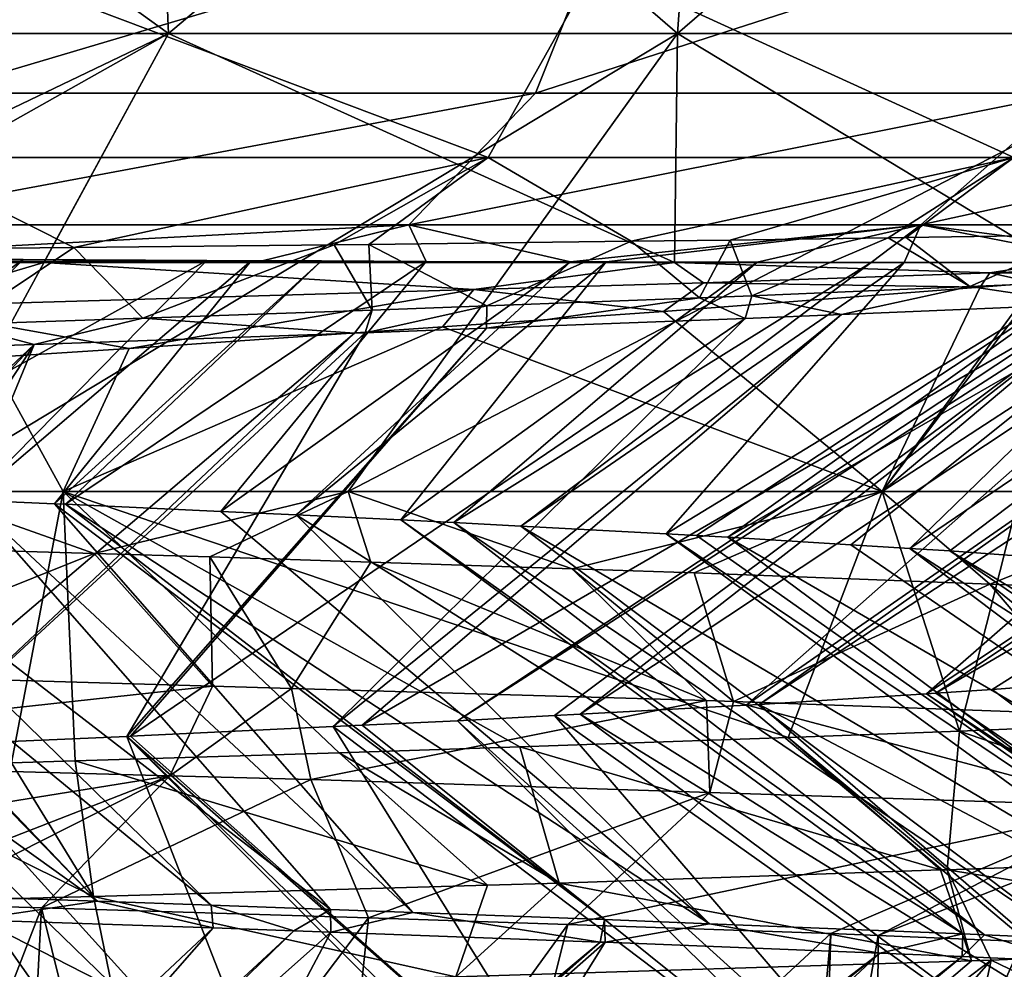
# Model space of a CAD drawing. Extents: x 0 to 200, y 18 to 95.
# Tile 407 of 491: x 180.33 to 182.48, y 63.18 to 65.26. Entities that reach past the tile are written whole.
import ezdxf

# ---------------------------------------------------------------- set-up
doc = ezdxf.new("R2010")
doc.units = 0

msp = doc.modelspace()

# ---------------------------------------------------------------- linework, layer by layer
for points in [[(182.969574, 67.22702, 33.419941), (182.969574, 22.227015, 33.419941), (179.881058, 22.227015, 31.886789)], [(179.881058, 67.22702, 31.886789), (182.969574, 67.22702, 33.419941), (179.881058, 22.227015, 31.886789)], [(179.881058, 67.22702, 60.113213), (179.881058, 22.227015, 60.113213), (182.969574, 22.227015, 58.580059)], [(182.969574, 67.22702, 58.580059), (179.881058, 67.22702, 60.113213), (182.969574, 22.227015, 58.580059)], [(180.654861, 65.22702, 36.984291), (180.611877, 66.227013, 36.956524), (179.219162, 65.22702, 36.322422)], [(180.611877, 66.227013, 36.956524), (179.265701, 66.227013, 36.221455), (179.219162, 65.22702, 36.322422)], [(179.219162, 65.22702, 55.677578), (179.265701, 66.227013, 55.778545), (180.654861, 65.22702, 55.015709)], [(179.265701, 66.227013, 55.778545), (180.611877, 66.227013, 55.043476), (180.654861, 65.22702, 55.015709)], [(181.839752, 66.227013, 37.87569), (180.611877, 66.227013, 36.956524), (180.654861, 65.22702, 36.984291)], [(180.654861, 65.22702, 55.015709), (180.611877, 66.227013, 55.043476), (181.766525, 65.22702, 54.04081)], [(180.611877, 66.227013, 55.043476), (181.839752, 66.227013, 54.12431), (181.766525, 65.22702, 54.04081)], [(181.766525, 65.22702, 37.95919), (181.839752, 66.227013, 37.87569), (180.654861, 65.22702, 36.984291)], [(182.974365, 65.22702, 39.018433), (182.924301, 66.227013, 38.960247), (181.766525, 65.22702, 37.95919)], [(182.924301, 66.227013, 38.960247), (181.839752, 66.227013, 37.87569), (181.766525, 65.22702, 37.95919)], [(181.766525, 65.22702, 54.04081), (181.839752, 66.227013, 54.12431), (182.974365, 65.22702, 52.981567)], [(181.839752, 66.227013, 54.12431), (182.924301, 66.227013, 53.039753), (182.974365, 65.22702, 52.981567)], [(181.634415, 65.541084, 37.481178), (181.456619, 65.096657, 37.702797), (180.139648, 65.096657, 36.799877)], [(180.282272, 65.541084, 36.554138), (181.634415, 65.541084, 37.481178), (180.139648, 65.096657, 36.799877)], [(182.832565, 65.541084, 38.600166), (182.623581, 65.096657, 38.792675), (181.456619, 65.096657, 37.702797)], [(181.634415, 65.541084, 37.481178), (182.832565, 65.541084, 38.600166), (181.456619, 65.096657, 37.702797)], [(180.243866, 65.374146, 55.379684), (180.056534, 64.956482, 55.056911), (181.352997, 64.956482, 54.168045)], [(181.586533, 65.374146, 54.459145), (180.243866, 65.374146, 55.379684), (181.352997, 64.956482, 54.168045)], [(181.586533, 65.374146, 54.459145), (181.352997, 64.956482, 54.168045), (182.501801, 64.956482, 53.095131)], [(182.776291, 65.374146, 53.347992), (181.586533, 65.374146, 54.459145), (182.501801, 64.956482, 53.095131)], [(180.110229, 64.227013, 37.82296), (180.654861, 65.22702, 36.984291), (178.567642, 64.227013, 37.11182)], [(180.654861, 65.22702, 36.984291), (179.219162, 65.22702, 36.322422), (178.567642, 64.227013, 37.11182)], [(179.219162, 65.22702, 55.677578), (180.654861, 65.22702, 55.015709), (179.765594, 64.727013, 54.880791)], [(179.765594, 64.727013, 54.880791), (180.654861, 65.22702, 55.015709), (180.382538, 64.727013, 54.596375)], [(181.047089, 64.227013, 38.644573), (181.766525, 65.22702, 37.95919), (180.110229, 64.227013, 37.82296)], [(181.766525, 65.22702, 37.95919), (180.654861, 65.22702, 36.984291), (180.110229, 64.227013, 37.82296)], [(180.382538, 64.727013, 54.596375), (180.654861, 65.22702, 55.015709), (181.760559, 64.727013, 53.387894)], [(180.654861, 65.22702, 55.015709), (181.766525, 65.22702, 54.04081), (181.760559, 64.727013, 53.387894)], [(182.213959, 64.227013, 39.667881), (182.974365, 65.22702, 39.018433), (181.047089, 64.227013, 38.644573)], [(182.974365, 65.22702, 39.018433), (181.766525, 65.22702, 37.95919), (181.047089, 64.227013, 38.644573)], [(181.760559, 64.727013, 53.387894), (181.766525, 65.22702, 54.04081), (182.594162, 64.727013, 52.656841)], [(181.766525, 65.22702, 54.04081), (182.974365, 65.22702, 52.981567), (182.594162, 64.727013, 52.656841)], [(182.957138, 64.227013, 40.84576), (183.749695, 65.22702, 40.247276), (182.213959, 64.227013, 39.667881)], [(183.749695, 65.22702, 40.247276), (182.974365, 65.22702, 39.018433), (182.213959, 64.227013, 39.667881)], [(181.456619, 65.096657, 37.702797), (181.179916, 64.808998, 38.04768), (179.917694, 64.808998, 37.182293)], [(180.139648, 65.096657, 36.799877), (181.456619, 65.096657, 37.702797), (179.917694, 64.808998, 37.182293)], [(182.623581, 65.096657, 38.792675), (182.298386, 64.808998, 39.092258), (181.179916, 64.808998, 38.04768)], [(181.456619, 65.096657, 37.702797), (182.623581, 65.096657, 38.792675), (181.179916, 64.808998, 38.04768)], [(183.614273, 65.096657, 40.044956), (183.247894, 64.808998, 40.292484), (182.298386, 64.808998, 39.092258)], [(182.623581, 65.096657, 38.792675), (183.614273, 65.096657, 40.044956), (182.298386, 64.808998, 39.092258)], [(180.44812, 64.759682, 54.274212), (180.056534, 64.956482, 55.056911), (180.07515, 64.755882, 54.515572)], [(181.352997, 64.956482, 54.168045), (180.056534, 64.956482, 55.056911), (180.44812, 64.759682, 54.274212)], [(181.016342, 64.765457, 53.906517), (181.352997, 64.956482, 54.168045), (180.44812, 64.759682, 54.274212)], [(181.092773, 64.766388, 53.843781), (181.352997, 64.956482, 54.168045), (181.016342, 64.765457, 53.906517)], [(181.665894, 64.773338, 53.373329), (181.352997, 64.956482, 54.168045), (181.092773, 64.766388, 53.843781)], [(182.501801, 64.956482, 53.095131), (181.352997, 64.956482, 54.168045), (181.665894, 64.773338, 53.373329)], [(181.881851, 64.775955, 53.196072), (182.501801, 64.956482, 53.095131), (181.665894, 64.773338, 53.373329)], [(182.226761, 64.780952, 52.841198), (182.501801, 64.956482, 53.095131), (181.881851, 64.775955, 53.196072)], [(182.266464, 64.781532, 52.800343), (182.501801, 64.956482, 53.095131), (182.226761, 64.780952, 52.841198)], [(182.661591, 64.787262, 52.39381), (182.501801, 64.956482, 53.095131), (182.266464, 64.781532, 52.800343)], [(181.179916, 64.808998, 38.04768), (180.853622, 64.72934, 38.454411), (179.655945, 64.72934, 37.633282)], [(179.917694, 64.808998, 37.182293), (181.179916, 64.808998, 38.04768), (179.655945, 64.72934, 37.633282)], [(181.179916, 64.808998, 38.04768), (181.217941, 64.729561, 38.778652), (180.853622, 64.72934, 38.454411)], [(181.217941, 64.729561, 38.778652), (181.179916, 64.808998, 38.04768), (181.532654, 64.728325, 39.0271)], [(181.179916, 64.808998, 38.04768), (182.298386, 64.808998, 39.092258), (181.532654, 64.728325, 39.0271)], [(181.532654, 64.728325, 39.0271), (182.298386, 64.808998, 39.092258), (181.611282, 64.728188, 39.103321)], [(181.611282, 64.728188, 39.103321), (182.298386, 64.808998, 39.092258), (181.940765, 64.7276, 39.422722)], [(181.940765, 64.7276, 39.422722), (182.298386, 64.808998, 39.092258), (182.189575, 64.727158, 39.663918)], [(182.189575, 64.727158, 39.663918), (182.298386, 64.808998, 39.092258), (182.261719, 64.727028, 39.733856)], [(182.298386, 64.808998, 39.092258), (182.716583, 64.727676, 40.273834), (182.261719, 64.727028, 39.733856)], [(182.298386, 64.808998, 39.092258), (182.918839, 64.727959, 40.513939), (182.716583, 64.727676, 40.273834)], [(182.298386, 64.808998, 39.092258), (183.247894, 64.808998, 40.292484), (182.918839, 64.727959, 40.513939)], [(181.665894, 64.773338, 53.373329), (181.092773, 64.766388, 53.843781), (181.350128, 64.632584, 53.93396)], [(181.814819, 64.650124, 53.534019), (181.665894, 64.773338, 53.373329), (181.350128, 64.632584, 53.93396)], [(181.881851, 64.775955, 53.196072), (181.665894, 64.773338, 53.373329), (181.814819, 64.650124, 53.534019)], [(181.928894, 64.654427, 53.435848), (181.881851, 64.775955, 53.196072), (181.814819, 64.650124, 53.534019)], [(182.226761, 64.780952, 52.841198), (181.881851, 64.775955, 53.196072), (181.928894, 64.654427, 53.435848)], [(182.40538, 64.674362, 52.927315), (182.226761, 64.780952, 52.841198), (181.928894, 64.654427, 53.435848)], [(182.266464, 64.781532, 52.800343), (182.226761, 64.780952, 52.841198), (182.40538, 64.674362, 52.927315)], [(182.661591, 64.787262, 52.39381), (182.266464, 64.781532, 52.800343), (182.40538, 64.674362, 52.927315)], [(182.671005, 64.685471, 52.643833), (182.661591, 64.787262, 52.39381), (182.40538, 64.674362, 52.927315)], [(180.44812, 64.759682, 54.274212), (180.07515, 64.755882, 54.515572), (180.195847, 64.591736, 54.772976)], [(180.598465, 64.605721, 54.495258), (180.44812, 64.759682, 54.274212), (180.195847, 64.591736, 54.772976)], [(181.016342, 64.765457, 53.906517), (180.44812, 64.759682, 54.274212), (180.598465, 64.605721, 54.495258)], [(181.099472, 64.623131, 54.149685), (181.016342, 64.765457, 53.906517), (180.598465, 64.605721, 54.495258)], [(181.092773, 64.766388, 53.843781), (181.016342, 64.765457, 53.906517), (181.099472, 64.623131, 54.149685)], [(181.350128, 64.632584, 53.93396), (181.092773, 64.766388, 53.843781), (181.099472, 64.623131, 54.149685)], [(180.002869, 64.735413, 37.925819), (180.337448, 64.733612, 38.141586), (179.640976, 64.232239, 38.723324)], [(179.640976, 64.232239, 38.723324), (180.337448, 64.733612, 38.141586), (179.82811, 64.224365, 38.863247)], [(180.337448, 64.733612, 38.141586), (180.002869, 64.735413, 37.925819), (179.655945, 64.72934, 37.633282)], [(180.853622, 64.72934, 38.454411), (180.337448, 64.733612, 38.141586), (179.655945, 64.72934, 37.633282)], [(179.765594, 64.727013, 54.880791), (180.382538, 64.727013, 54.596375), (180.057495, 64.631142, 54.757988)], [(180.337448, 64.733612, 38.141586), (180.738785, 64.731445, 38.400414), (179.82811, 64.224365, 38.863247)], [(179.82811, 64.224365, 38.863247), (180.738785, 64.731445, 38.400414), (180.222519, 64.207764, 39.158146)], [(180.382538, 64.727013, 54.596375), (181.321777, 64.667801, 53.828655), (180.057495, 64.631142, 54.757988)], [(180.738785, 64.731445, 38.400414), (180.835648, 64.731064, 38.476875), (180.222519, 64.207764, 39.158146)], [(180.222519, 64.207764, 39.158146), (180.835648, 64.731064, 38.476875), (180.405975, 64.20005, 39.295315)], [(180.738785, 64.731445, 38.400414), (180.337448, 64.733612, 38.141586), (180.853622, 64.72934, 38.454411)], [(180.382538, 64.727013, 54.596375), (181.760559, 64.727013, 53.387894), (181.321777, 64.667801, 53.828655)], [(180.835648, 64.731064, 38.476875), (180.989227, 64.730461, 38.598106), (180.405975, 64.20005, 39.295315)], [(180.405975, 64.20005, 39.295315), (180.989227, 64.730461, 38.598106), (180.429794, 64.199043, 39.313126)], [(180.989227, 64.730461, 38.598106), (181.217941, 64.729561, 38.778652), (180.429794, 64.199043, 39.313126)], [(180.429794, 64.199043, 39.313126), (181.217941, 64.729561, 38.778652), (180.769196, 64.183296, 39.634235)], [(180.835648, 64.731064, 38.476875), (180.738785, 64.731445, 38.400414), (180.853622, 64.72934, 38.454411)], [(181.217941, 64.729561, 38.778652), (181.532654, 64.728325, 39.0271), (180.769196, 64.183296, 39.634235)], [(180.769196, 64.183296, 39.634235), (181.532654, 64.728325, 39.0271), (180.933624, 64.175667, 39.789803)], [(180.989227, 64.730461, 38.598106), (180.835648, 64.731064, 38.476875), (180.853622, 64.72934, 38.454411)], [(181.217941, 64.729561, 38.778652), (180.989227, 64.730461, 38.598106), (180.853622, 64.72934, 38.454411)], [(181.532654, 64.728325, 39.0271), (181.611282, 64.728188, 39.103321), (180.933624, 64.175667, 39.789803)], [(180.933624, 64.175667, 39.789803), (181.611282, 64.728188, 39.103321), (181.162201, 64.165062, 40.006062)], [(181.611282, 64.728188, 39.103321), (181.940765, 64.7276, 39.422722), (181.162201, 64.165062, 40.006062)], [(181.162201, 64.165062, 40.006062), (181.940765, 64.7276, 39.422722), (181.278046, 64.158981, 40.144169)], [(181.940765, 64.7276, 39.422722), (182.189575, 64.727158, 39.663918), (181.278046, 64.158981, 40.144169)], [(181.278046, 64.158981, 40.144169), (182.189575, 64.727158, 39.663918), (181.424744, 64.151291, 40.319046)], [(181.760559, 64.727013, 53.387894), (181.823593, 64.68235, 53.459782), (181.321777, 64.667801, 53.828655)], [(182.189575, 64.727158, 39.663918), (182.261719, 64.727028, 39.733856), (181.424744, 64.151291, 40.319046)], [(181.424744, 64.151291, 40.319046), (182.261719, 64.727028, 39.733856), (181.74176, 64.134666, 40.696991)], [(181.74176, 64.134666, 40.696991), (182.716583, 64.727676, 40.273834), (181.80864, 64.131157, 40.776726)], [(182.261719, 64.727028, 39.733856), (182.716583, 64.727676, 40.273834), (181.74176, 64.134666, 40.696991)], [(181.760559, 64.727013, 53.387894), (182.449356, 64.704384, 52.752075), (181.823593, 64.68235, 53.459782)], [(181.760559, 64.727013, 53.387894), (182.594162, 64.727013, 52.656841), (182.449356, 64.704384, 52.752075)], [(181.80864, 64.131157, 40.776726), (182.716583, 64.727676, 40.273834), (181.876816, 64.126984, 40.880032)], [(181.876816, 64.126984, 40.880032), (182.918839, 64.727959, 40.513939), (182.145523, 64.110542, 41.287247)], [(182.716583, 64.727676, 40.273834), (182.918839, 64.727959, 40.513939), (181.876816, 64.126984, 40.880032)], [(182.145523, 64.110542, 41.287247), (182.918839, 64.727959, 40.513939), (182.274094, 64.102676, 41.482098)], [(182.274094, 64.102676, 41.482098), (183.199127, 64.729774, 40.92342), (182.361664, 64.097321, 41.614784)], [(182.918839, 64.727959, 40.513939), (183.199127, 64.729774, 40.92342), (182.274094, 64.102676, 41.482098)], [(182.361664, 64.097321, 41.614784), (183.199127, 64.729774, 40.92342), (182.507233, 64.086433, 41.903072)], [(182.449356, 64.704384, 52.752075), (183.092422, 64.727013, 52.024799), (182.776611, 64.700233, 52.394356)], [(182.594162, 64.727013, 52.656841), (183.092422, 64.727013, 52.024799), (182.449356, 64.704384, 52.752075)], [(181.823593, 64.68235, 53.459782), (182.449356, 64.704384, 52.752075), (182.428329, 64.67337, 52.731209)], [(182.449356, 64.704384, 52.752075), (182.548141, 64.68261, 52.61533), (182.428329, 64.67337, 52.731209)], [(182.449356, 64.704384, 52.752075), (182.776611, 64.700233, 52.394356), (182.548141, 64.68261, 52.61533)], [(182.213959, 64.227013, 52.332119), (182.776611, 64.700233, 52.394356), (182.515198, 64.227013, 51.854668)], [(182.548141, 64.68261, 52.61533), (182.776611, 64.700233, 52.394356), (182.213959, 64.227013, 52.332119)], [(182.428329, 64.67337, 52.731209), (182.548141, 64.68261, 52.61533), (182.213959, 64.227013, 52.332119)], [(183.672684, 64.686493, 51.204525), (183.322617, 64.667122, 51.784248), (182.310654, 63.785095, 50.449585)], [(182.330978, 63.786381, 50.417305), (183.672684, 64.686493, 51.204525), (182.310654, 63.785095, 50.449585)], [(183.887589, 64.69838, 50.848629), (183.672684, 64.686493, 51.204525), (182.330978, 63.786381, 50.417305)], [(182.45401, 63.794167, 50.221893), (183.887589, 64.69838, 50.848629), (182.330978, 63.786381, 50.417305)], [(182.671005, 64.685471, 52.643833), (182.40538, 64.674362, 52.927315), (182.664108, 64.635979, 52.651527)], [(182.648193, 63.809326, 49.816101), (183.887589, 64.69838, 50.848629), (182.45401, 63.794167, 50.221893)], [(180.057495, 64.631142, 54.757988), (181.321777, 64.667801, 53.828655), (180.568832, 64.539513, 54.244656)], [(181.321777, 64.667801, 53.828655), (181.253525, 64.586723, 53.749599), (180.568832, 64.539513, 54.244656)], [(181.321777, 64.667801, 53.828655), (181.736359, 64.62001, 53.400486), (181.253525, 64.586723, 53.749599)], [(181.321777, 64.667801, 53.828655), (181.823593, 64.68235, 53.459782), (181.736359, 64.62001, 53.400486)], [(181.823593, 64.68235, 53.459782), (182.428329, 64.67337, 52.731209), (181.736359, 64.62001, 53.400486)], [(181.736359, 64.62001, 53.400486), (182.428329, 64.67337, 52.731209), (182.213959, 64.227013, 52.332119)], [(183.216034, 64.662079, 51.924622), (182.922562, 64.648201, 52.311134), (181.916916, 63.760189, 51.074944)], [(181.945007, 63.761963, 51.030334), (183.216034, 64.662079, 51.924622), (181.916916, 63.760189, 51.074944)], [(182.40538, 64.674362, 52.927315), (181.928894, 64.654427, 53.435848), (182.125275, 64.613495, 53.22419)], [(183.322617, 64.667122, 51.784248), (183.216034, 64.662079, 51.924622), (181.945007, 63.761963, 51.030334)], [(182.310654, 63.785095, 50.449585), (183.322617, 64.667122, 51.784248), (181.945007, 63.761963, 51.030334)], [(182.664108, 64.635979, 52.651527), (182.40538, 64.674362, 52.927315), (182.125275, 64.613495, 53.22419)], [(181.914642, 64.604706, 53.448055), (181.814819, 64.650124, 53.534019), (181.349533, 64.583405, 53.933289)], [(181.814819, 64.650124, 53.534019), (181.350128, 64.632584, 53.93396), (181.349533, 64.583405, 53.933289)], [(182.922562, 64.648201, 52.311134), (182.702286, 64.637787, 52.601234), (181.554489, 63.740696, 51.5257)], [(181.916916, 63.760189, 51.074944), (182.922562, 64.648201, 52.311134), (181.554489, 63.740696, 51.5257)], [(181.928894, 64.654427, 53.435848), (181.814819, 64.650124, 53.534019), (181.914642, 64.604706, 53.448055)], [(182.125275, 64.613495, 53.22419), (181.928894, 64.654427, 53.435848), (181.914642, 64.604706, 53.448055)], [(180.057495, 64.631142, 54.757988), (180.568832, 64.539513, 54.244656), (180.26265, 64.519951, 54.409473)], [(181.099472, 64.623131, 54.149685), (180.598465, 64.605721, 54.495258), (181.061264, 64.572601, 54.176846)], [(181.084656, 64.573418, 54.160736), (181.099472, 64.623131, 54.149685), (181.061264, 64.572601, 54.176846)], [(181.286148, 63.726265, 51.859432), (182.664108, 64.635979, 52.651527), (181.077835, 63.716396, 52.065086)], [(182.664108, 64.635979, 52.651527), (182.125275, 64.613495, 53.22419), (181.077835, 63.716396, 52.065086)], [(181.349533, 64.583405, 53.933289), (181.350128, 64.632584, 53.93396), (181.084656, 64.573418, 54.160736)], [(181.350128, 64.632584, 53.93396), (181.099472, 64.623131, 54.149685), (181.084656, 64.573418, 54.160736)], [(181.253525, 64.586723, 53.749599), (181.736359, 64.62001, 53.400486), (182.213959, 64.227013, 52.332119)], [(181.498276, 63.737671, 51.595608), (182.702286, 64.637787, 52.601234), (181.286148, 63.726265, 51.859432)], [(182.702286, 64.637787, 52.601234), (182.664108, 64.635979, 52.651527), (181.286148, 63.726265, 51.859432)], [(181.554489, 63.740696, 51.5257), (182.702286, 64.637787, 52.601234), (181.498276, 63.737671, 51.595608)], [(180.598465, 64.605721, 54.495258), (180.195847, 64.591736, 54.772976), (180.360947, 64.548286, 54.659096)], [(181.061264, 64.572601, 54.176846), (180.598465, 64.605721, 54.495258), (180.360947, 64.548286, 54.659096)], [(181.014221, 63.713383, 52.127888), (181.914642, 64.604706, 53.448055), (180.571976, 63.69244, 52.56448)], [(181.914642, 64.604706, 53.448055), (181.349533, 64.583405, 53.933289), (180.571976, 63.69244, 52.56448)], [(181.077835, 63.716396, 52.065086), (182.125275, 64.613495, 53.22419), (181.014221, 63.713383, 52.127888)], [(182.125275, 64.613495, 53.22419), (181.914642, 64.604706, 53.448055), (181.014221, 63.713383, 52.127888)], [(180.360947, 64.548286, 54.659096), (180.195847, 64.591736, 54.772976), (180.187622, 64.542267, 54.778461)], [(180.424896, 64.227013, 53.901077), (181.253525, 64.586723, 53.749599), (182.213959, 64.227013, 52.332119)], [(180.568832, 64.539513, 54.244656), (181.253525, 64.586723, 53.749599), (180.424896, 64.227013, 53.901077)], [(180.571976, 63.69244, 52.56448), (181.349533, 64.583405, 53.933289), (180.563782, 63.692089, 52.570881)], [(181.349533, 64.583405, 53.933289), (181.084656, 64.573418, 54.160736), (180.563782, 63.692089, 52.570881)], [(180.10553, 63.672485, 52.929054), (181.061264, 64.572601, 54.176846), (179.997482, 63.667862, 53.013504)], [(181.061264, 64.572601, 54.176846), (180.360947, 64.548286, 54.659096), (179.997482, 63.667862, 53.013504)], [(180.563782, 63.692089, 52.570881), (181.084656, 64.573418, 54.160736), (180.10553, 63.672485, 52.929054)], [(181.084656, 64.573418, 54.160736), (181.061264, 64.572601, 54.176846), (180.10553, 63.672485, 52.929054)], [(180.360947, 64.548286, 54.659096), (180.187622, 64.542267, 54.778461), (179.402695, 63.643654, 53.414207)], [(179.517197, 63.648174, 53.344299), (180.360947, 64.548286, 54.659096), (179.402695, 63.643654, 53.414207)], [(179.777771, 63.658466, 53.185223), (180.360947, 64.548286, 54.659096), (179.517197, 63.648174, 53.344299)], [(179.997482, 63.667862, 53.013504), (180.360947, 64.548286, 54.659096), (179.777771, 63.658466, 53.185223)], [(180.26265, 64.519951, 54.409473), (180.568832, 64.539513, 54.244656), (180.424896, 64.227013, 53.901077)], [(180.110229, 64.227013, 54.17704), (180.26265, 64.519951, 54.409473), (180.424896, 64.227013, 53.901077)], [(179.828003, 63.354633, 37.010891), (179.220764, 64.248672, 38.476074), (180.499298, 63.331951, 37.433838)], [(179.220764, 64.248672, 38.476074), (179.625565, 64.232887, 38.711811), (180.499298, 63.331951, 37.433838)], [(179.625565, 64.232887, 38.711811), (179.640976, 64.232239, 38.723324), (180.499298, 63.331951, 37.433838)], [(180.499298, 63.331951, 37.433838), (179.640976, 64.232239, 38.723324), (180.74823, 63.32354, 37.590679)], [(179.640976, 64.232239, 38.723324), (179.82811, 64.224365, 38.863247), (180.74823, 63.32354, 37.590679)], [(180.110229, 64.227013, 37.82296), (179.570206, 64.118629, 37.498158), (180.492706, 64.091545, 38.10601)], [(180.74823, 63.32354, 37.590679), (179.82811, 64.224365, 38.863247), (181.009033, 63.314034, 37.797169)], [(179.82811, 64.224365, 38.863247), (180.222519, 64.207764, 39.158146), (181.009033, 63.314034, 37.797169)], [(180.110229, 64.227013, 54.17704), (180.424896, 64.227013, 53.901077), (180.3116, 63.634125, 54.04015)], [(181.047089, 64.227013, 38.644573), (180.110229, 64.227013, 37.82296), (180.492706, 64.091545, 38.10601)], [(180.424896, 64.227013, 53.901077), (180.450623, 63.638477, 53.929462), (180.3116, 63.634125, 54.04015)], [(180.424896, 64.227013, 53.901077), (181.027267, 63.656551, 53.470367), (180.450623, 63.638477, 53.929462)], [(180.424896, 64.227013, 53.901077), (181.422485, 63.668938, 53.155716), (181.027267, 63.656551, 53.470367)], [(180.424896, 64.227013, 53.901077), (182.008835, 63.690006, 52.527519), (181.422485, 63.668938, 53.155716)], [(180.424896, 64.227013, 53.901077), (182.213959, 64.227013, 52.332119), (182.008835, 63.690006, 52.527519)], [(181.047089, 64.227013, 38.644573), (180.492706, 64.091545, 38.10601), (180.74501, 64.084137, 38.272259)], [(181.047089, 64.227013, 38.644573), (180.74501, 64.084137, 38.272259), (181.097, 64.072556, 38.587299)], [(181.047089, 64.227013, 38.644573), (181.097, 64.072556, 38.587299), (181.536728, 64.058083, 38.980877)], [(182.213959, 64.227013, 39.667881), (181.047089, 64.227013, 38.644573), (181.536728, 64.058083, 38.980877)], [(182.213959, 64.227013, 39.667881), (181.536728, 64.058083, 38.980877), (181.803055, 64.049324, 39.21925)], [(182.213959, 64.227013, 39.667881), (181.803055, 64.049324, 39.21925), (182.449203, 64.02462, 39.992966)], [(182.213959, 64.227013, 52.332119), (182.382507, 63.703438, 52.127182), (182.008835, 63.690006, 52.527519)], [(182.213959, 64.227013, 52.332119), (182.515198, 64.227013, 51.854668), (182.382507, 63.703438, 52.127182)], [(182.957138, 64.227013, 40.84576), (182.213959, 64.227013, 39.667881), (182.449203, 64.02462, 39.992966)], [(182.515198, 64.227013, 51.854668), (182.554855, 63.710846, 51.878719), (182.382507, 63.703438, 52.127182)], [(182.957138, 64.227013, 40.84576), (182.449203, 64.02462, 39.992966), (182.712067, 64.014572, 40.30772)], [(181.009033, 63.314034, 37.797169), (180.222519, 64.207764, 39.158146), (181.188232, 63.307499, 37.939049)], [(180.222519, 64.207764, 39.158146), (180.405975, 64.20005, 39.295315), (181.188232, 63.307499, 37.939049)], [(181.188232, 63.307499, 37.939049), (180.405975, 64.20005, 39.295315), (181.607208, 63.292221, 38.270771)], [(180.405975, 64.20005, 39.295315), (180.429794, 64.199043, 39.313126), (181.607208, 63.292221, 38.270771)], [(181.607208, 63.292221, 38.270771), (180.429794, 64.199043, 39.313126), (181.836426, 63.283043, 38.495792)], [(180.429794, 64.199043, 39.313126), (180.769196, 64.183296, 39.634235), (181.836426, 63.283043, 38.495792)], [(180.769196, 64.183296, 39.634235), (180.933624, 64.175667, 39.789803), (181.836426, 63.283043, 38.495792)], [(181.836426, 63.283043, 38.495792), (180.933624, 64.175667, 39.789803), (182.390472, 63.260849, 39.0397)], [(180.933624, 64.175667, 39.789803), (181.162201, 64.165062, 40.006062), (182.390472, 63.260849, 39.0397)], [(182.390472, 63.260849, 39.0397), (181.162201, 64.165062, 40.006062), (182.437286, 63.258747, 39.096504)], [(181.162201, 64.165062, 40.006062), (181.278046, 64.158981, 40.144169), (182.437286, 63.258747, 39.096504)], [(182.437286, 63.258747, 39.096504), (181.278046, 64.158981, 40.144169), (182.621216, 63.250481, 39.319706)], [(181.278046, 64.158981, 40.144169), (181.424744, 64.151291, 40.319046), (182.621216, 63.250481, 39.319706)], [(182.621216, 63.250481, 39.319706), (181.424744, 64.151291, 40.319046), (182.977966, 63.234451, 39.752598)], [(181.424744, 64.151291, 40.319046), (181.74176, 64.134666, 40.696991), (182.977966, 63.234451, 39.752598)], [(182.977966, 63.234451, 39.752598), (181.74176, 64.134666, 40.696991), (183.085602, 63.229618, 39.883213)], [(181.74176, 64.134666, 40.696991), (181.80864, 64.131157, 40.776726), (183.085602, 63.229618, 39.883213)], [(181.80864, 64.131157, 40.776726), (181.876816, 64.126984, 40.880032), (183.085602, 63.229618, 39.883213)], [(183.085602, 63.229618, 39.883213), (181.876816, 64.126984, 40.880032), (183.457413, 63.210346, 40.445518)], [(181.876816, 64.126984, 40.880032), (182.145523, 64.110542, 41.287247), (183.457413, 63.210346, 40.445518)], [(180.492706, 64.091545, 38.10601), (179.570206, 64.118629, 37.498158), (179.836319, 63.828434, 37.072277)], [(182.145523, 64.110542, 41.287247), (182.274094, 64.102676, 41.482098), (183.457413, 63.210346, 40.445518)], [(183.457413, 63.210346, 40.445518), (182.274094, 64.102676, 41.482098), (183.683609, 63.198627, 40.787601)], [(182.274094, 64.102676, 41.482098), (182.361664, 64.097321, 41.614784), (183.683609, 63.198627, 40.787601)], [(180.492706, 64.091545, 38.10601), (179.836319, 63.828434, 37.072277), (180.750732, 63.80191, 37.745617)], [(180.74501, 64.084137, 38.272259), (180.492706, 64.091545, 38.10601), (180.750732, 63.80191, 37.745617)], [(180.74501, 64.084137, 38.272259), (180.750732, 63.80191, 37.745617), (180.923386, 63.796902, 37.872761)], [(181.097, 64.072556, 38.587299), (180.74501, 64.084137, 38.272259), (180.923386, 63.796902, 37.872761)], [(183.683609, 63.198627, 40.787601), (182.361664, 64.097321, 41.614784), (183.871719, 63.186928, 41.150852)], [(182.361664, 64.097321, 41.614784), (182.507233, 64.086433, 41.903072), (183.871719, 63.186928, 41.150852)], [(181.097, 64.072556, 38.587299), (180.923386, 63.796902, 37.872761), (181.830048, 63.770603, 38.540401)], [(181.536728, 64.058083, 38.980877), (181.097, 64.072556, 38.587299), (181.830048, 63.770603, 38.540401)], [(181.536728, 64.058083, 38.980877), (181.830048, 63.770603, 38.540401), (181.88884, 63.768456, 38.611225)], [(181.803055, 64.049324, 39.21925), (181.536728, 64.058083, 38.980877), (181.88884, 63.768456, 38.611225)], [(182.449203, 64.02462, 39.992966), (181.803055, 64.049324, 39.21925), (181.88884, 63.768456, 38.611225)], [(182.449203, 64.02462, 39.992966), (181.88884, 63.768456, 38.611225), (182.692139, 63.739098, 39.578938)], [(182.449203, 64.02462, 39.992966), (182.692139, 63.739098, 39.578938), (182.80513, 63.73497, 39.715054)], [(182.712067, 64.014572, 40.30772), (182.449203, 64.02462, 39.992966), (182.80513, 63.73497, 39.715054)], [(180.750732, 63.80191, 37.745617), (179.836319, 63.828434, 37.072277), (179.297119, 63.642872, 36.852505)], [(180.750732, 63.80191, 37.745617), (179.297119, 63.642872, 36.852505), (180.657822, 63.606201, 37.637299)], [(180.923386, 63.796902, 37.872761), (180.750732, 63.80191, 37.745617), (180.657822, 63.606201, 37.637299)], [(182.648193, 63.809326, 49.816101), (182.45401, 63.794167, 50.221893), (183.657639, 62.884964, 51.248241)], [(180.923386, 63.796902, 37.872761), (180.657822, 63.606201, 37.637299), (180.965942, 63.5979, 37.815006)], [(181.830048, 63.770603, 38.540401), (180.923386, 63.796902, 37.872761), (180.965942, 63.5979, 37.815006)], [(182.310654, 63.785095, 50.449585), (181.945007, 63.761963, 51.030334), (183.615158, 62.882381, 51.32785)], [(182.330978, 63.786381, 50.417305), (182.310654, 63.785095, 50.449585), (183.657639, 62.884964, 51.248241)], [(183.657639, 62.884964, 51.248241), (182.310654, 63.785095, 50.449585), (183.615158, 62.882381, 51.32785)], [(182.45401, 63.794167, 50.221893), (182.330978, 63.786381, 50.417305), (183.657639, 62.884964, 51.248241)], [(181.830048, 63.770603, 38.540401), (180.965942, 63.5979, 37.815006), (181.837708, 63.569626, 38.653923)], [(181.916916, 63.760189, 51.074944), (181.554489, 63.740696, 51.5257), (182.998672, 62.851032, 52.233524)], [(181.88884, 63.768456, 38.611225), (181.830048, 63.770603, 38.540401), (181.837708, 63.569626, 38.653923)], [(181.88884, 63.768456, 38.611225), (181.837708, 63.569626, 38.653923), (182.749496, 63.540062, 39.531364)], [(182.692139, 63.739098, 39.578938), (181.88884, 63.768456, 38.611225), (182.749496, 63.540062, 39.531364)], [(181.945007, 63.761963, 51.030334), (181.916916, 63.760189, 51.074944), (182.998672, 62.851032, 52.233524)], [(183.615158, 62.882381, 51.32785), (181.945007, 63.761963, 51.030334), (182.998672, 62.851032, 52.233524)], [(181.498276, 63.737671, 51.595608), (181.286148, 63.726265, 51.859432), (182.288101, 62.819637, 53.070087)], [(181.554489, 63.740696, 51.5257), (181.498276, 63.737671, 51.595608), (182.761566, 62.840553, 52.512672)], [(182.761566, 62.840553, 52.512672), (181.498276, 63.737671, 51.595608), (182.288101, 62.819637, 53.070087)], [(182.998672, 62.851032, 52.233524), (181.554489, 63.740696, 51.5257), (182.761566, 62.840553, 52.512672)], [(181.077835, 63.716396, 52.065086), (181.014221, 63.713383, 52.127888), (182.202469, 62.816254, 53.151695)], [(181.286148, 63.726265, 51.859432), (181.077835, 63.716396, 52.065086), (182.202469, 62.816254, 53.151695)], [(182.288101, 62.819637, 53.070087), (181.286148, 63.726265, 51.859432), (182.202469, 62.816254, 53.151695)], [(181.014221, 63.713383, 52.127888), (180.571976, 63.69244, 52.56448), (181.587219, 62.791946, 53.737968)], [(182.202469, 62.816254, 53.151695), (181.014221, 63.713383, 52.127888), (181.587219, 62.791946, 53.737968)], [(182.008835, 63.690006, 52.527519), (182.382507, 63.703438, 52.127182), (182.356155, 63.400875, 52.813061)], [(182.382507, 63.703438, 52.127182), (183.179413, 63.429562, 51.901802), (182.356155, 63.400875, 52.813061)], [(182.382507, 63.703438, 52.127182), (182.554855, 63.710846, 51.878719), (183.179413, 63.429562, 51.901802)], [(180.10553, 63.672485, 52.929054), (179.997482, 63.667862, 53.013504), (180.92482, 62.767723, 54.264626)], [(180.563782, 63.692089, 52.570881), (180.10553, 63.672485, 52.929054), (180.92482, 62.767723, 54.264626)], [(180.571976, 63.69244, 52.56448), (180.563782, 63.692089, 52.570881), (181.587219, 62.791946, 53.737968)], [(181.466125, 62.787266, 53.847748), (180.563782, 63.692089, 52.570881), (180.92482, 62.767723, 54.264626)], [(181.496796, 62.788376, 53.824139), (180.563782, 63.692089, 52.570881), (181.466125, 62.787266, 53.847748)], [(181.587219, 62.791946, 53.737968), (180.563782, 63.692089, 52.570881), (181.496796, 62.788376, 53.824139)], [(181.422485, 63.668938, 53.155716), (182.008835, 63.690006, 52.527519), (182.341446, 63.400364, 52.829342)], [(182.008835, 63.690006, 52.527519), (182.356155, 63.400875, 52.813061), (182.341446, 63.400364, 52.829342)], [(179.777771, 63.658466, 53.185223), (179.517197, 63.648174, 53.344299), (180.637772, 62.757355, 54.485683)], [(179.997482, 63.667862, 53.013504), (179.777771, 63.658466, 53.185223), (180.637772, 62.757355, 54.485683)], [(180.92482, 62.767723, 54.264626), (179.997482, 63.667862, 53.013504), (180.637772, 62.757355, 54.485683)], [(180.450623, 63.638477, 53.929462), (181.027267, 63.656551, 53.470367), (181.351517, 63.366932, 53.856796)], [(181.027267, 63.656551, 53.470367), (181.422485, 63.668938, 53.155716), (181.508041, 63.371326, 53.751835)], [(181.027267, 63.656551, 53.470367), (181.508041, 63.371326, 53.751835), (181.351517, 63.366932, 53.856796)], [(181.422485, 63.668938, 53.155716), (182.341446, 63.400364, 52.829342), (181.508041, 63.371326, 53.751835)], [(180.657822, 63.606201, 37.637299), (179.297119, 63.642872, 36.852505), (179.094421, 63.354179, 37.27129)], [(180.637772, 62.757355, 54.485683), (179.517197, 63.648174, 53.344299), (180.224915, 62.7435, 54.738731)], [(179.92244, 63.623085, 54.266838), (180.3116, 63.634125, 54.04015), (180.490997, 63.342743, 54.433857)], [(180.3116, 63.634125, 54.04015), (180.450623, 63.638477, 53.929462), (180.490997, 63.342743, 54.433857)], [(180.450623, 63.638477, 53.929462), (181.351517, 63.366932, 53.856796), (180.490997, 63.342743, 54.433857)], [(179.92244, 63.623085, 54.266838), (180.490997, 63.342743, 54.433857), (180.159897, 63.333435, 54.655884)], [(180.657822, 63.606201, 37.637299), (179.094421, 63.354179, 37.27129), (179.950363, 63.330479, 37.721336)], [(180.657822, 63.606201, 37.637299), (179.950363, 63.330479, 37.721336), (180.103241, 63.325844, 37.832565)], [(180.657822, 63.606201, 37.637299), (180.103241, 63.325844, 37.832565), (180.377014, 63.317547, 38.031761)], [(180.965942, 63.5979, 37.815006), (180.657822, 63.606201, 37.637299), (180.377014, 63.317547, 38.031761)], [(180.965942, 63.5979, 37.815006), (180.377014, 63.317547, 38.031761), (181.091827, 63.295887, 38.551826)], [(181.837708, 63.569626, 38.653923), (180.965942, 63.5979, 37.815006), (181.091827, 63.295887, 38.551826)], [(181.837708, 63.569626, 38.653923), (181.091827, 63.295887, 38.551826), (181.527512, 63.280956, 38.977604)], [(182.749496, 63.540062, 39.531364), (181.837708, 63.569626, 38.653923), (181.527512, 63.280956, 38.977604)], [(182.749496, 63.540062, 39.531364), (181.527512, 63.280956, 38.977604), (182.10141, 63.261288, 39.538441)], [(182.749496, 63.540062, 39.531364), (182.10141, 63.261288, 39.538441), (182.205276, 63.257095, 39.674503)], [(182.90889, 63.533058, 39.785408), (182.749496, 63.540062, 39.531364), (182.205276, 63.257095, 39.674503)], [(182.90889, 63.533058, 39.785408), (182.205276, 63.257095, 39.674503), (182.520218, 63.244377, 40.08707)], [(182.356155, 63.400875, 52.813061), (183.179413, 63.429562, 51.901802), (183.355881, 63.240219, 51.517651)], [(181.508041, 63.371326, 53.751835), (182.341446, 63.400364, 52.829342), (182.409271, 63.201828, 52.861073)], [(182.341446, 63.400364, 52.829342), (182.356155, 63.400875, 52.813061), (182.409271, 63.201828, 52.861073)], [(182.356155, 63.400875, 52.813061), (182.452133, 63.203571, 52.80024), (182.409271, 63.201828, 52.861073)], [(182.356155, 63.400875, 52.813061), (183.355881, 63.240219, 51.517651), (182.452133, 63.203571, 52.80024)], [(181.508041, 63.371326, 53.751835), (182.409271, 63.201828, 52.861073), (181.282211, 63.166958, 53.841736)], [(181.351517, 63.366932, 53.856796), (181.508041, 63.371326, 53.751835), (181.282211, 63.166958, 53.841736)], [(179.828003, 63.354633, 37.010891), (180.499298, 63.331951, 37.433838), (180.223953, 63.291492, 37.260517)], [(180.490997, 63.342743, 54.433857), (181.351517, 63.366932, 53.856796), (181.282211, 63.166958, 53.841736)], [(180.159897, 63.333435, 54.655884), (180.531769, 63.143738, 54.494701), (180.023636, 63.130402, 54.75473)], [(180.159897, 63.333435, 54.655884), (180.490997, 63.342743, 54.433857), (180.531769, 63.143738, 54.494701)], [(180.223953, 63.291492, 37.260517), (180.499298, 63.331951, 37.433838), (180.752029, 63.273636, 37.593853)], [(180.490997, 63.342743, 54.433857), (181.282211, 63.166958, 53.841736), (180.531769, 63.143738, 54.494701)], [(180.499298, 63.331951, 37.433838), (180.74823, 63.32354, 37.590679), (180.752029, 63.273636, 37.593853)], [(180.377014, 63.317547, 38.031761), (180.103241, 63.325844, 37.832565), (180.100616, 62.603199, 37.83646)], [(180.377014, 63.317547, 38.031761), (180.100616, 62.603199, 37.83646), (180.339417, 62.596012, 38.006569)], [(180.377014, 63.317547, 38.031761), (180.339417, 62.596012, 38.006569), (180.558258, 62.589424, 38.162449)], [(181.091827, 63.295887, 38.551826), (180.377014, 63.317547, 38.031761), (180.558258, 62.589424, 38.162449)], [(180.74823, 63.32354, 37.590679), (181.009033, 63.314034, 37.797169), (180.928726, 63.267189, 37.733601)], [(180.752029, 63.273636, 37.593853), (180.74823, 63.32354, 37.590679), (180.928726, 63.267189, 37.733601)], [(180.928726, 63.267189, 37.733601), (181.009033, 63.314034, 37.797169), (181.009064, 63.264263, 37.797142)], [(181.009033, 63.314034, 37.797169), (181.188232, 63.307499, 37.939049), (181.009064, 63.264263, 37.797142)], [(181.009064, 63.264263, 37.797142), (181.188232, 63.307499, 37.939049), (181.598129, 63.242783, 38.26302)], [(181.188232, 63.307499, 37.939049), (181.607208, 63.292221, 38.270771), (181.598129, 63.242783, 38.26302)], [(180.223953, 63.291492, 37.260517), (180.752029, 63.273636, 37.593853), (179.794296, 62.375992, 38.82629)], [(181.091827, 63.295887, 38.551826), (180.558258, 62.589424, 38.162449), (181.016769, 62.57563, 38.489063)], [(181.527512, 63.280956, 38.977604), (181.091827, 63.295887, 38.551826), (181.016769, 62.57563, 38.489063)], [(181.598129, 63.242783, 38.26302), (181.607208, 63.292221, 38.270771), (181.608627, 63.242401, 38.271317)], [(181.607208, 63.292221, 38.270771), (181.836426, 63.283043, 38.495792), (181.608627, 63.242401, 38.271317)], [(179.794296, 62.375992, 38.82629), (180.752029, 63.273636, 37.593853), (179.958084, 62.368973, 38.954891)], [(180.752029, 63.273636, 37.593853), (180.928726, 63.267189, 37.733601), (179.958084, 62.368973, 38.954891)], [(179.958084, 62.368973, 38.954891), (180.928726, 63.267189, 37.733601), (179.999237, 62.36721, 38.987209)], [(180.928726, 63.267189, 37.733601), (181.009064, 63.264263, 37.797142), (179.999237, 62.36721, 38.987209)], [(179.999237, 62.36721, 38.987209), (181.009064, 63.264263, 37.797142), (180.521179, 62.344845, 39.397011)], [(181.009064, 63.264263, 37.797142), (181.598129, 63.242783, 38.26302), (180.521179, 62.344845, 39.397011)], [(181.527512, 63.280956, 38.977604), (181.016769, 62.57563, 38.489063), (181.347641, 62.564404, 38.805973)], [(182.10141, 63.261288, 39.538441), (181.527512, 63.280956, 38.977604), (181.347641, 62.564404, 38.805973)], [(181.608627, 63.242401, 38.271317), (181.836426, 63.283043, 38.495792), (182.208649, 63.218372, 38.859268)], [(181.836426, 63.283043, 38.495792), (182.390472, 63.260849, 39.0397), (182.208649, 63.218372, 38.859268)], [(180.521179, 62.344845, 39.397011), (181.598129, 63.242783, 38.26302), (180.568878, 62.3428, 39.434467)], [(180.568878, 62.3428, 39.434467), (181.598129, 63.242783, 38.26302), (180.585922, 62.342072, 39.447853)], [(181.598129, 63.242783, 38.26302), (181.608627, 63.242401, 38.271317), (180.585922, 62.342072, 39.447853)], [(180.585922, 62.342072, 39.447853), (181.608627, 63.242401, 38.271317), (181.035477, 62.320728, 39.893784)], [(181.608627, 63.242401, 38.271317), (182.208649, 63.218372, 38.859268), (181.035477, 62.320728, 39.893784)], [(182.10141, 63.261288, 39.538441), (181.347641, 62.564404, 38.805973), (182.036209, 62.541035, 39.4655)], [(182.10141, 63.261288, 39.538441), (182.036209, 62.541035, 39.4655), (182.078873, 62.539337, 39.520233)], [(182.205276, 63.257095, 39.674503), (182.10141, 63.261288, 39.538441), (182.078873, 62.539337, 39.520233)], [(182.205276, 63.257095, 39.674503), (182.078873, 62.539337, 39.520233), (182.201508, 62.534447, 39.677586)], [(182.520218, 63.244377, 40.08707), (182.205276, 63.257095, 39.674503), (182.201508, 62.534447, 39.677586)], [(182.520218, 63.244377, 40.08707), (182.201508, 62.534447, 39.677586), (182.716949, 62.513897, 40.338966)], [(182.208649, 63.218372, 38.859268), (182.390472, 63.260849, 39.0397), (182.388672, 63.211166, 39.035664)], [(182.390472, 63.260849, 39.0397), (182.437286, 63.258747, 39.096504), (182.388672, 63.211166, 39.035664)], [(182.388672, 63.211166, 39.035664), (182.437286, 63.258747, 39.096504), (182.622192, 63.200668, 39.318909)], [(182.437286, 63.258747, 39.096504), (182.621216, 63.250481, 39.319706), (182.622192, 63.200668, 39.318909)], [(182.452133, 63.203571, 52.80024), (183.355881, 63.240219, 51.517651), (182.975632, 62.951534, 51.27494)], [(181.035477, 62.320728, 39.893784), (182.208649, 63.218372, 38.859268), (181.084702, 62.318394, 39.942616)], [(181.084702, 62.318394, 39.942616), (182.208649, 63.218372, 38.859268), (181.234879, 62.31126, 40.091595)], [(182.208649, 63.218372, 38.859268), (182.388672, 63.211166, 39.035664), (181.234879, 62.31126, 40.091595)], [(181.234879, 62.31126, 40.091595), (182.388672, 63.211166, 39.035664), (181.301636, 62.30809, 40.157814)], [(181.282211, 63.166958, 53.841736), (182.409271, 63.201828, 52.861073), (182.072205, 62.914928, 52.460293)], [(182.388672, 63.211166, 39.035664), (182.622192, 63.200668, 39.318909), (181.301636, 62.30809, 40.157814)], [(181.301636, 62.30809, 40.157814), (182.622192, 63.200668, 39.318909), (181.561279, 62.294086, 40.482376)], [(182.622192, 63.200668, 39.318909), (182.769058, 63.194065, 39.497044), (181.561279, 62.294086, 40.482376)], [(182.452133, 63.203571, 52.80024), (182.202103, 62.919594, 52.321056), (182.072205, 62.914928, 52.460293)], [(182.409271, 63.201828, 52.861073), (182.452133, 63.203571, 52.80024), (182.072205, 62.914928, 52.460293)], [(182.452133, 63.203571, 52.80024), (182.392105, 62.926422, 52.117386), (182.202103, 62.919594, 52.321056)], [(182.452133, 63.203571, 52.80024), (182.975632, 62.951534, 51.27494), (182.392105, 62.926422, 52.117386)], [(181.561279, 62.294086, 40.482376), (182.769058, 63.194065, 39.497044), (181.696518, 62.286785, 40.651436)], [(182.769058, 63.194065, 39.497044), (183.083405, 63.179932, 39.878311), (181.696518, 62.286785, 40.651436)]]:
    msp.add_3dface(points)

doc.saveas('drawing.dxf')
